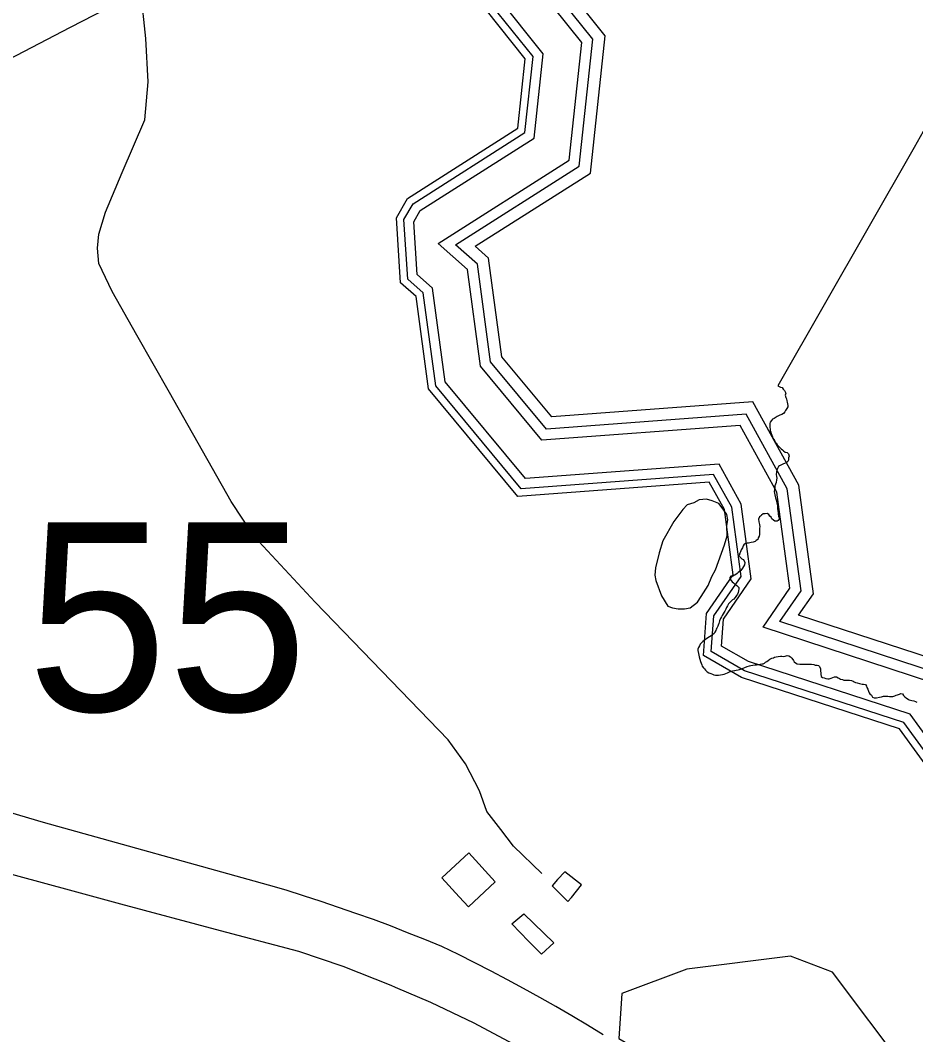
# Model space of a CAD drawing. Extents: x 2206922 to 2357709, y 510027 to 673830.
# Drawn here: x 2289949 to 2291895, y 595572 to 597776 of the extents above; entities that cross this region are included whole.
import ezdxf

# ---------------------------------------------------------------- set-up
doc = ezdxf.new("R2010")
doc.units = 0
for name, color, linetype in [('Exist Boundary Political City Limit New', 7, 'Continuous'), ('Exist Hydrographic Buffer Line', 7, 'Continuous'), ('Exist Hydrographic Misc Water Feature', 7, 'Continuous'), ('Exist Hydrographic Pond Under 1500 Sq Ft', 7, 'Continuous'), ('Exist Hydrographic River Shore', 7, 'Continuous'), ('Exist Railroad Mainline', 7, 'Continuous'), ('Exist Road Non-System Type 51', 7, 'Continuous'), ('Exist Road Secondary Structure Standard Bridge Number Label', 7, 'Continuous'), ('Map Preparation Boundary City Limit Buffer Line', 7, 'Continuous')]:
    doc.layers.add(name, color=color, linetype=linetype)

msp = doc.modelspace()

# ---------------------------------------------------------------- linework, layer by layer
at = {"layer": 'Exist Boundary Political City Limit New'}
for points in [[(2291911.8, 597534.4), (2291892.2, 597500), (2291596, 596981.6), (2291598.5, 596980.3), (2291601.2, 596979.2), (2291605, 596977.9), (2291607.2, 596974.3), (2291610.2, 596971.4), (2291612.8, 596965.6), (2291611.8, 596961.2), (2291613.2, 596956.6), (2291614.5, 596953.3), (2291615.5, 596949.1), (2291616.2, 596946.1), (2291616.8, 596942.9), (2291617.2, 596939.2), (2291617.2, 596936.4), (2291615.5, 596932.9), (2291614, 596930.2), (2291612.5, 596927.9), (2291610.8, 596925.4), (2291608, 596921.6), (2291604.5, 596919.8), (2291599.8, 596917.8), (2291597, 596916.5), (2291594.5, 596915.2), (2291591.8, 596913.9), (2291587.5, 596911.1), (2291584.2, 596909.1), (2291581.8, 596906.2), (2291578.8, 596902.7), (2291578.2, 596899.8), (2291578.2, 596895.8), (2291578.5, 596891.8), (2291579, 596887.9), (2291579.2, 596884.8), (2291580.5, 596881.1), (2291581.5, 596878.2), (2291582.8, 596874.5), (2291584.2, 596870.8), (2291585.2, 596867.9), (2291586.8, 596865.4), (2291588.2, 596862.8), (2291589.8, 596860.2), (2291591, 596858.3), (2291592, 596856.9), (2291594.2, 596853.5), (2291596.5, 596851.2), (2291599.8, 596847.9), (2291602.8, 596845.2), (2291605.8, 596842.6), (2291608.2, 596840.6), (2291612, 596837.8), (2291616.2, 596837.2), (2291618.8, 596834.2), (2291620.2, 596829.2), (2291619.2, 596825.1), (2291619.2, 596820.4), (2291617.2, 596817.1), (2291613.5, 596814.6), (2291610.5, 596813.1), (2291607.8, 596812.1), (2291605, 596810.9), (2291602, 596809.6), (2291599.5, 596808.2), (2291597.2, 596806.6), (2291595.2, 596802.3), (2291593.8, 596798.3), (2291592.8, 596794.6), (2291591.8, 596789.2), (2291592.5, 596785), (2291593.2, 596781.2), (2291592.8, 596777.4), (2291592, 596771.9), (2291590.5, 596767.8), (2291589.2, 596764.3), (2291589, 596760.4), (2291588.2, 596756.5), (2291588, 596752.4), (2291588.2, 596748.9), (2291589.2, 596745.2), (2291590.2, 596741.4), (2291591, 596738.4), (2291592.2, 596733.8), (2291593, 596730.8), (2291593.8, 596727.9), (2291595, 596722.8), (2291595.2, 596718), (2291595, 596714.4), (2291595.8, 596710.5), (2291596.2, 596706.6), (2291596.8, 596703.3), (2291597, 596698.8), (2291598.8, 596694.9)], [(2291598.8, 596694.9), (2291598.5, 596692), (2291596.8, 596689.4), (2291594, 596687.9), (2291589.2, 596687.6), (2291586, 596689.7), (2291583, 596692.5), (2291581, 596696.2), (2291578.2, 596698.6), (2291576, 596702.2), (2291572.5, 596704.2), (2291568.2, 596703.8), (2291564.2, 596703.6), (2291560.2, 596700.9), (2291558, 596698.8), (2291555.8, 596696.8), (2291553.5, 596692.1), (2291554.5, 596686.6), (2291555.5, 596683.3), (2291556, 596680.4), (2291556.5, 596675.6), (2291556.2, 596672.7), (2291556.2, 596664.6), (2291556, 596658.4), (2291554.8, 596654.9), (2291553, 596651.6), (2291552, 596647.6), (2291548.8, 596645.4), (2291546.5, 596643.6), (2291542, 596642.4), (2291538, 596641.4), (2291535.2, 596640.8), (2291532.2, 596640.2), (2291529, 596639.6), (2291525.2, 596639.1), (2291522.8, 596637.4), (2291520.5, 596634.1), (2291519.2, 596630.1), (2291517.5, 596627.8), (2291516.2, 596625.1), (2291514.8, 596621.4), (2291513.2, 596617.8), (2291511.8, 596613.2), (2291513, 596610.1), (2291515.5, 596608.1), (2291517.8, 596606.2), (2291520.2, 596604.5), (2291522.8, 596601.4), (2291524, 596597.6), (2291523, 596592.7), (2291521, 596589.2), (2291519, 596585.8), (2291517.5, 596583.2), (2291515.2, 596580.8), (2291512.5, 596578.4), (2291509.5, 596575.8), (2291507.2, 596573.9), (2291504.2, 596571.8), (2291502.5, 596570.6), (2291501.5, 596570), (2291498, 596568.5), (2291493.8, 596568.2), (2291491.2, 596565.4), (2291491.5, 596562.1), (2291494, 596558.6), (2291496.8, 596556), (2291499.5, 596553.5), (2291502.5, 596551.1), (2291506.8, 596547.8), (2291509, 596545.8), (2291511, 596543.7), (2291511, 596540.6), (2291510, 596536.1), (2291509.2, 596532.6), (2291508, 596529.3), (2291506, 596525.8), (2291503, 596521.8), (2291502.5, 596521.1), (2291499.8, 596518.4), (2291497.2, 596516.6), (2291494.8, 596514.8), (2291492.8, 596512.6), (2291490.8, 596510.5), (2291488.8, 596508), (2291486.5, 596503.9), (2291484.5, 596500.4), (2291482.8, 596496.8), (2291480.2, 596492.2), (2291479, 596489.8), (2291477, 596486.2), (2291475, 596482.8), (2291473.2, 596479.9), (2291471.2, 596476.1), (2291469.2, 596471.2), (2291468.2, 596468.4), (2291467.2, 596465.6), (2291466, 596462), (2291465, 596459.4), (2291463.2, 596455.4)], [(2291463.2, 596455.4), (2291462, 596452.7), (2291460.8, 596449.9), (2291459, 596446.4)], [(2291459, 596446.4), (2291457.2, 596443.9), (2291453.8, 596440.8), (2291450.5, 596438.2), (2291447.2, 596436.1), (2291443.8, 596433.8), (2291440.5, 596431.8), (2291438.2, 596430.2), (2291435.8, 596428.4), (2291432.5, 596425.9), (2291429, 596422.8), (2291427.2, 596420.2), (2291425.2, 596416.6), (2291423.2, 596413.3), (2291422, 596409.6), (2291421.5, 596406.5), (2291423, 596400.2), (2291424.2, 596396.5), (2291425, 596392.6), (2291426.2, 596387.5), (2291427.5, 596382.9), (2291428.8, 596379.1), (2291430.2, 596375.3), (2291431.5, 596372.6), (2291434.5, 596368.8), (2291436.2, 596366.5), (2291438.5, 596364.2), (2291442, 596360.6), (2291445.5, 596358.4), (2291449.8, 596356.5), (2291453.5, 596354.9), (2291456.8, 596353.7), (2291460, 596352.8), (2291463, 596352.7), (2291467, 596353), (2291471, 596353.6), (2291475.8, 596354.2), (2291478.8, 596354.9), (2291482.5, 596356.5), (2291486.2, 596358.1), (2291489.2, 596359.5), (2291494, 596361.4), (2291497.5, 596362.5), (2291501.2, 596363.2), (2291502.5, 596363.4), (2291505.2, 596363.9), (2291509.2, 596364.7), (2291512.5, 596365.4), (2291516.8, 596366.8), (2291520.5, 596368), (2291524, 596369.8), (2291529.2, 596372.1), (2291534.2, 596373.2), (2291537.2, 596373.8), (2291541.2, 596374.5), (2291545.8, 596375.2), (2291549.2, 596375.8), (2291553.2, 596376.4), (2291557, 596376.9), (2291561, 596377.5), (2291564, 596378), (2291566.5, 596379.4), (2291569, 596381), (2291571.5, 596382.6), (2291574.8, 596385.1), (2291578, 596387.7), (2291583, 596390), (2291586, 596391), (2291588.8, 596391.9), (2291592.2, 596393.1), (2291596.2, 596393.9), (2291601.5, 596394.6), (2291604.5, 596394), (2291608, 596393.9), (2291612, 596394.2), (2291616, 596395.8), (2291619.8, 596394.9), (2291623.5, 596393.1), (2291626, 596390.2), (2291629.5, 596385.2), (2291631.5, 596381.9), (2291634.2, 596379.5), (2291637.8, 596377.3), (2291643.2, 596376.7), (2291646.2, 596376.8), (2291649.2, 596376.9), (2291653.2, 596377), (2291656.2, 596377.1), (2291659.2, 596377), (2291662.2, 596377), (2291665.2, 596376.9), (2291669.2, 596376.7), (2291674, 596376.3), (2291677, 596375.1), (2291681, 596374.8), (2291684, 596373.8), (2291686.2, 596372.1), (2291688.2, 596367), (2291688.8, 596361.6), (2291689, 596358.4)], [(2291689, 596358.4), (2291689.2, 596355.2), (2291690.2, 596350.4), (2291692.8, 596348.2), (2291696.2, 596346.9), (2291700.2, 596345.8), (2291704.2, 596344.9), (2291707.5, 596344.7), (2291711.5, 596346.2), (2291715.2, 596347.8), (2291719.2, 596349.5), (2291723.5, 596349.6), (2291727, 596347.2), (2291729.5, 596345.9), (2291732.2, 596344.6), (2291736, 596343.4), (2291739, 596342.4), (2291744.5, 596342), (2291747.8, 596341.9), (2291751.8, 596341.8), (2291756, 596341.3), (2291759.2, 596339.9), (2291761.8, 596338.8), (2291764.8, 596337.4), (2291768.5, 596336.3), (2291773, 596334.9), (2291776, 596334.1), (2291778.8, 596333.2), (2291782, 596333.8), (2291786.2, 596332.4), (2291788.5, 596328.9), (2291789.5, 596326), (2291791, 596322.3), (2291792.5, 596318.6), (2291794.2, 596314.9), (2291795.5, 596312.2), (2291799, 596309.3), (2291801.5, 596305.5), (2291805, 596303.8), (2291810.5, 596303.5), (2291816.5, 596304.9), (2291820.8, 596306), (2291825.2, 596307.1), (2291829.5, 596307.5), (2291834.5, 596307.1), (2291838.5, 596306.9), (2291842, 596306.8), (2291845.5, 596306.8), (2291850.2, 596308.2), (2291853, 596309.2), (2291856, 596310.3), (2291860, 596311.9), (2291863, 596313.1), (2291866.8, 596312.8), (2291868.8, 596308.8), (2291871.8, 596305.9), (2291875.2, 596303.2), (2291879, 596301.1), (2291881.5, 596299.6), (2291884.2, 596298.5), (2291887.2, 596298.1), (2291891.2, 596297.3), (2291894.8, 596295.6), (2291897.8, 596294.6)], [(2291216.2, 595571.3), (2291182.2, 595592.3), (2291147.8, 595612.6), (2291113, 595632.6), (2291078.2, 595652.3), (2291043.2, 595671.9), (2291008.2, 595690.9), (2290972.8, 595709.5), (2290937.2, 595727.8), (2290901.5, 595745.9), (2290865.2, 595763), (2290828.5, 595778.4), (2290791.2, 595793.4), (2290754.2, 595808.1), (2290716.8, 595821.9), (2290678.8, 595835), (2290641, 595847.9), (2290603.2, 595860.9), (2290565.2, 595873.6), (2290527, 595885.5), (2290488.5, 595896.6), (2290000, 596032.8), (2289929, 596053.9)]]:
    msp.add_lwpolyline(points, dxfattribs=at)
at = {"layer": 'Exist Hydrographic Buffer Line'}
for points in [[(2291932.9, 596336.6), (2291563.5, 596457.1), (2291622, 596541.9), (2291593.9, 596750.5), (2291513.5, 596895.9), (2291082.9, 596863.9), (2290949.3, 597024.5), (2290921.1, 597234.9), (2290857.3, 597291.5), (2291142.4, 597472.6), (2291169.5, 597728), (2291042.6, 597887.1), (2290922.4, 597989), (2290998.5, 598221.8), (2290948.1, 598256.8)], [(2291947.2, 596356.2), (2291600, 596469.4), (2291646.1, 596536.2), (2291616.2, 596757.9), (2291526.6, 596920), (2291093, 596887.8), (2290971.3, 597034.1), (2290942.8, 597246.4), (2290895.5, 597288.4), (2291164.1, 597459.1), (2291193.4, 597735), (2291059.2, 597903.3), (2290949.1, 597996.6), (2291025.8, 598231), (2290961.3, 598275.7)], [(2292072.7, 596007.5), (2291883.1, 596268), (2291532.2, 596382.4), (2291473, 596416.3), (2291477.4, 596474.4), (2291537.9, 596562.1), (2291516, 596724.8), (2291467.9, 596811.6), (2291047.4, 596780.4), (2290872.4, 596990.8), (2290845.1, 597194.4), (2290812.2, 597223.6), (2290804.9, 597338.3), (2290818.7, 597362.6), (2291066.3, 597519.8), (2291085.8, 597703.6), (2290987.8, 597826.4), (2290855.9, 597920.6), (2290847.8, 598020.5), (2290903.1, 598189.8), (2290861.2, 598218.9)], [(2292052.4, 595999.3), (2291869.9, 596249.9), (2291523.5, 596362.8), (2291450.7, 596404.6), (2291456.6, 596481.8), (2291515.7, 596567.4), (2291495.4, 596717.9), (2291455.9, 596789.4), (2291038, 596758.3), (2290852.1, 596981.9), (2290825.1, 597183.7), (2290791.5, 597213.5), (2290783.2, 597343.3), (2290802.9, 597377.7), (2291046.2, 597532.3), (2291063.7, 597697.2), (2290973, 597810.8), (2290835.4, 597909), (2290826.2, 598023.1), (2290878, 598181.3), (2290849, 598201.4)]]:
    msp.add_lwpolyline(points, dxfattribs=at)
at = {"layer": 'Exist Hydrographic Misc Water Feature'}
for points in [[(2291460.3, 596582), (2291480, 596636.3), (2291485.3, 596656.1), (2291485.1, 596678), (2291487.2, 596690.3), (2291484.9, 596702.4), (2291477.1, 596714.1), (2291467.3, 596726.1), (2291452.9, 596732), (2291440.8, 596735.8), (2291424.8, 596733.8), (2291413.2, 596727.4), (2291398.8, 596723.5), (2291389, 596713.2), (2291369.5, 596687), (2291345.9, 596645.1), (2291338.1, 596618.7), (2291330.1, 596586.6), (2291328.7, 596570.6), (2291330.7, 596558.9), (2291342.8, 596525.1), (2291357, 596503.1), (2291367, 596499.1), (2291379.1, 596497.3), (2291393.1, 596497.2), (2291405.4, 596499.4), (2291420.9, 596511.7), (2291428.9, 596523.9), (2291444.3, 596547.9), (2291452.3, 596567.8), (2291460.3, 596582)], [(2290903.4, 595871.1), (2290865.2, 595912.9), (2290924.5, 595967.2), (2290981.1, 595904), (2290923.5, 595849.4), (2290903.4, 595871.1)], [(2291116.6, 595909.1), (2291105, 595895), (2291139.4, 595861.5), (2291147.4, 595869.6), (2291169.1, 595897.6), (2291133, 595925.3), (2291116.6, 595909.1)], [(2291053.9, 595774.6), (2291017.6, 595812.5), (2291043.4, 595834.6), (2291108.6, 595771.2), (2291082.4, 595746.7), (2291053.9, 595774.6)]]:
    msp.add_lwpolyline(points, dxfattribs=at)
at = {"layer": 'Exist Hydrographic Pond Under 1500 Sq Ft'}
msp.add_lwpolyline([(2291817.9, 595368), (2291892.8, 595376.3), (2291874.9, 595494.6), (2291714.8, 595707.8), (2291622.9, 595742.4), (2291397.8, 595714.2), (2291256.9, 595661.3), (2291249.9, 595563.1), (2291450.9, 595447.5), (2291817.9, 595368)], dxfattribs=at)
at = {"layer": 'Exist Hydrographic River Shore'}
for points in [[(2291963.1, 596378.1), (2291640.8, 596483.2), (2291672.9, 596529.7), (2291641, 596766.1), (2291541.1, 596946.9), (2291104.3, 596914.4), (2290995.8, 597044.9), (2290967.1, 597259.3), (2290938.1, 597285), (2291188.4, 597444.1), (2291220.2, 597742.8), (2291077.8, 597921.3), (2290979, 598005), (2291056.2, 598241.2), (2290975.9, 598296.9)], [(2292036.9, 595993.1), (2291860, 596236.1), (2291516.9, 596348), (2291433.9, 596395.6), (2291440.8, 596487.3), (2291498.9, 596571.4), (2291479.8, 596712.8), (2291446.8, 596772.5), (2291030.9, 596741.6), (2290836.7, 596975.1), (2290809.9, 597175.6), (2290775.8, 597205.8), (2290766.8, 597347.1), (2290790.8, 597389.2), (2291030.9, 597541.8), (2291046.9, 597692.3), (2290961.8, 597799), (2290819.9, 597900.2), (2290809.9, 598025), (2290858.9, 598174.9), (2290839.8, 598188.1)]]:
    msp.add_lwpolyline(points, dxfattribs=at)
at = {"layer": 'Exist Railroad Mainline'}
msp.add_lwpolyline([(2291064.4, 595527.7), (2290935.8, 595596.5), (2290841.4, 595641.6), (2290764.8, 595674.6), (2290755.2, 595678.7), (2290650.8, 595719.8), (2290554.5, 595752.8), (2290384.3, 595797.2), (2290167.8, 595855.2), (2290064.5, 595883.4), (2289821, 595949.8)], dxfattribs=at)
at = {"layer": 'Exist Road Non-System Type 51'}
for points in [[(2290211.5, 597840.1), (2290057.6, 597760.2), (2289822.5, 597638.2), (2289722.4, 597587.4)], [(2291082.8, 595921.8), (2291021.3, 595981.4), (2290993.7, 596017.7), (2290963.2, 596056.9), (2290947.3, 596101.9), (2290916.8, 596160), (2290879.1, 596212.2), (2290590.2, 596511.4), (2290458.2, 596653.7), (2290407.4, 596730.7), (2290273.9, 596967.4), (2290202.7, 597092.2), (2290149, 597186.6), (2290120, 597247.6), (2290117.1, 597281), (2290120, 597311.5), (2290134.5, 597359.4), (2290170.8, 597445.1), (2290220.2, 597559.8), (2290227.4, 597642.6), (2290222.2, 597736.8), (2290211.5, 597840.1)]]:
    msp.add_lwpolyline(points, dxfattribs=at)
at = {"layer": 'Map Preparation Boundary City Limit Buffer Line'}
for points in [[(2291911.8, 597534.4), (2291892.2, 597500), (2291596, 596981.6), (2291598.5, 596980.3), (2291601.2, 596979.2), (2291605, 596977.9), (2291607.2, 596974.3), (2291610.2, 596971.4), (2291612.8, 596965.6), (2291611.8, 596961.2), (2291613.2, 596956.6), (2291614.5, 596953.3), (2291615.5, 596949.1), (2291616.2, 596946.1), (2291616.8, 596942.9), (2291617.2, 596939.2), (2291617.2, 596936.4), (2291615.5, 596932.9), (2291614, 596930.2), (2291612.5, 596927.9), (2291610.8, 596925.4), (2291608, 596921.6), (2291604.5, 596919.8), (2291599.8, 596917.8), (2291597, 596916.5), (2291594.5, 596915.2), (2291591.8, 596913.9), (2291587.5, 596911.1), (2291584.2, 596909.1), (2291581.8, 596906.2), (2291578.8, 596902.7), (2291578.2, 596899.8), (2291578.2, 596895.8), (2291578.5, 596891.8), (2291579, 596887.9), (2291579.2, 596884.8), (2291580.5, 596881.1), (2291581.5, 596878.2), (2291582.8, 596874.5), (2291584.2, 596870.8), (2291585.2, 596867.9), (2291586.8, 596865.4), (2291588.2, 596862.8), (2291589.8, 596860.2), (2291591, 596858.3), (2291592, 596856.9), (2291594.2, 596853.5), (2291596.5, 596851.2), (2291599.8, 596847.9), (2291602.8, 596845.2), (2291605.8, 596842.6), (2291608.2, 596840.6), (2291612, 596837.8), (2291616.2, 596837.2), (2291618.8, 596834.2), (2291620.2, 596829.2), (2291619.2, 596825.1), (2291619.2, 596820.4), (2291617.2, 596817.1), (2291613.5, 596814.6), (2291610.5, 596813.1), (2291607.8, 596812.1), (2291605, 596810.9), (2291602, 596809.6), (2291599.5, 596808.2), (2291597.2, 596806.6), (2291595.2, 596802.3), (2291593.8, 596798.3), (2291592.8, 596794.6), (2291591.8, 596789.2), (2291592.5, 596785), (2291593.2, 596781.2), (2291592.8, 596777.4), (2291592, 596771.9), (2291590.5, 596767.8), (2291589.2, 596764.3), (2291589, 596760.4), (2291588.2, 596756.5), (2291588, 596752.4), (2291588.2, 596748.9), (2291589.2, 596745.2), (2291590.2, 596741.4), (2291591, 596738.4), (2291592.2, 596733.8), (2291593, 596730.8), (2291593.8, 596727.9), (2291595, 596722.8), (2291595.2, 596718), (2291595, 596714.4), (2291595.8, 596710.5), (2291596.2, 596706.6), (2291596.8, 596703.3), (2291597, 596698.8), (2291598.8, 596694.9)], [(2291598.8, 596694.9), (2291598.5, 596692), (2291596.8, 596689.4), (2291594, 596687.9), (2291589.2, 596687.6), (2291586, 596689.7), (2291583, 596692.5), (2291581, 596696.2), (2291578.2, 596698.6), (2291576, 596702.2), (2291572.5, 596704.2), (2291568.2, 596703.8), (2291564.2, 596703.6), (2291560.2, 596700.9), (2291558, 596698.8), (2291555.8, 596696.8), (2291553.5, 596692.1), (2291554.5, 596686.6), (2291555.5, 596683.3), (2291556, 596680.4), (2291556.5, 596675.6), (2291556.2, 596672.7), (2291556.2, 596664.6), (2291556, 596658.4), (2291554.8, 596654.9), (2291553, 596651.6), (2291552, 596647.6), (2291548.8, 596645.4), (2291546.5, 596643.6), (2291542, 596642.4), (2291538, 596641.4), (2291535.2, 596640.8), (2291532.2, 596640.2), (2291529, 596639.6), (2291525.2, 596639.1), (2291522.8, 596637.4), (2291520.5, 596634.1), (2291519.2, 596630.1), (2291517.5, 596627.8), (2291516.2, 596625.1), (2291514.8, 596621.4), (2291513.2, 596617.8), (2291511.8, 596613.2), (2291513, 596610.1), (2291515.5, 596608.1), (2291517.8, 596606.2), (2291520.2, 596604.5), (2291522.8, 596601.4), (2291524, 596597.6), (2291523, 596592.7), (2291521, 596589.2), (2291519, 596585.8), (2291517.5, 596583.2), (2291515.2, 596580.8), (2291512.5, 596578.4), (2291509.5, 596575.8), (2291507.2, 596573.9), (2291504.2, 596571.8), (2291502.5, 596570.6), (2291501.5, 596570), (2291498, 596568.5), (2291493.8, 596568.2), (2291491.2, 596565.4), (2291491.5, 596562.1), (2291494, 596558.6), (2291496.8, 596556), (2291499.5, 596553.5), (2291502.5, 596551.1), (2291506.8, 596547.8), (2291509, 596545.8), (2291511, 596543.7), (2291511, 596540.6), (2291510, 596536.1), (2291509.2, 596532.6), (2291508, 596529.3), (2291506, 596525.8), (2291503, 596521.8), (2291502.5, 596521.1), (2291499.8, 596518.4), (2291497.2, 596516.6), (2291494.8, 596514.8), (2291492.8, 596512.6), (2291490.8, 596510.5), (2291488.8, 596508), (2291486.5, 596503.9), (2291484.5, 596500.4), (2291482.8, 596496.8), (2291480.2, 596492.2), (2291479, 596489.8), (2291477, 596486.2), (2291475, 596482.8), (2291473.2, 596479.9), (2291471.2, 596476.1), (2291469.2, 596471.2), (2291468.2, 596468.4), (2291467.2, 596465.6), (2291466, 596462), (2291465, 596459.4), (2291463.2, 596455.4)], [(2291463.2, 596455.4), (2291462, 596452.7), (2291460.8, 596449.9), (2291459, 596446.4)], [(2291459, 596446.4), (2291457.2, 596443.9), (2291453.8, 596440.8), (2291450.5, 596438.2), (2291447.2, 596436.1), (2291443.8, 596433.8), (2291440.5, 596431.8), (2291438.2, 596430.2), (2291435.8, 596428.4), (2291432.5, 596425.9), (2291429, 596422.8), (2291427.2, 596420.2), (2291425.2, 596416.6), (2291423.2, 596413.3), (2291422, 596409.6), (2291421.5, 596406.5), (2291423, 596400.2), (2291424.2, 596396.5), (2291425, 596392.6), (2291426.2, 596387.5), (2291427.5, 596382.9), (2291428.8, 596379.1), (2291430.2, 596375.3), (2291431.5, 596372.6), (2291434.5, 596368.8), (2291436.2, 596366.5), (2291438.5, 596364.2), (2291442, 596360.6), (2291445.5, 596358.4), (2291449.8, 596356.5), (2291453.5, 596354.9), (2291456.8, 596353.7), (2291460, 596352.8), (2291463, 596352.7), (2291467, 596353), (2291471, 596353.6), (2291475.8, 596354.2), (2291478.8, 596354.9), (2291482.5, 596356.5), (2291486.2, 596358.1), (2291489.2, 596359.5), (2291494, 596361.4), (2291497.5, 596362.5), (2291501.2, 596363.2), (2291502.5, 596363.4), (2291505.2, 596363.9), (2291509.2, 596364.7), (2291512.5, 596365.4), (2291516.8, 596366.8), (2291520.5, 596368), (2291524, 596369.8), (2291529.2, 596372.1), (2291534.2, 596373.2), (2291537.2, 596373.8), (2291541.2, 596374.5), (2291545.8, 596375.2), (2291549.2, 596375.8), (2291553.2, 596376.4), (2291557, 596376.9), (2291561, 596377.5), (2291564, 596378), (2291566.5, 596379.4), (2291569, 596381), (2291571.5, 596382.6), (2291574.8, 596385.1), (2291578, 596387.7), (2291583, 596390), (2291586, 596391), (2291588.8, 596391.9), (2291592.2, 596393.1), (2291596.2, 596393.9), (2291601.5, 596394.6), (2291604.5, 596394), (2291608, 596393.9), (2291612, 596394.2), (2291616, 596395.8), (2291619.8, 596394.9), (2291623.5, 596393.1), (2291626, 596390.2), (2291629.5, 596385.2), (2291631.5, 596381.9), (2291634.2, 596379.5), (2291637.8, 596377.3), (2291643.2, 596376.7), (2291646.2, 596376.8), (2291649.2, 596376.9), (2291653.2, 596377), (2291656.2, 596377.1), (2291659.2, 596377), (2291662.2, 596377), (2291665.2, 596376.9), (2291669.2, 596376.7), (2291674, 596376.3), (2291677, 596375.1), (2291681, 596374.8), (2291684, 596373.8), (2291686.2, 596372.1), (2291688.2, 596367), (2291688.8, 596361.6), (2291689, 596358.4)], [(2291689, 596358.4), (2291689.2, 596355.2), (2291690.2, 596350.4), (2291692.8, 596348.2), (2291696.2, 596346.9), (2291700.2, 596345.8), (2291704.2, 596344.9), (2291707.5, 596344.7), (2291711.5, 596346.2), (2291715.2, 596347.8), (2291719.2, 596349.5), (2291723.5, 596349.6), (2291727, 596347.2), (2291729.5, 596345.9), (2291732.2, 596344.6), (2291736, 596343.4), (2291739, 596342.4), (2291744.5, 596342), (2291747.8, 596341.9), (2291751.8, 596341.8), (2291756, 596341.3), (2291759.2, 596339.9), (2291761.8, 596338.8), (2291764.8, 596337.4), (2291768.5, 596336.3), (2291773, 596334.9), (2291776, 596334.1), (2291778.8, 596333.2), (2291782, 596333.8), (2291786.2, 596332.4), (2291788.5, 596328.9), (2291789.5, 596326), (2291791, 596322.3), (2291792.5, 596318.6), (2291794.2, 596314.9), (2291795.5, 596312.2), (2291799, 596309.3), (2291801.5, 596305.5), (2291805, 596303.8), (2291810.5, 596303.5), (2291816.5, 596304.9), (2291820.8, 596306), (2291825.2, 596307.1), (2291829.5, 596307.5), (2291834.5, 596307.1), (2291838.5, 596306.9), (2291842, 596306.8), (2291845.5, 596306.8), (2291850.2, 596308.2), (2291853, 596309.2), (2291856, 596310.3), (2291860, 596311.9), (2291863, 596313.1), (2291866.8, 596312.8), (2291868.8, 596308.8), (2291871.8, 596305.9), (2291875.2, 596303.2), (2291879, 596301.1), (2291881.5, 596299.6), (2291884.2, 596298.5), (2291887.2, 596298.1), (2291891.2, 596297.3), (2291894.8, 596295.6), (2291897.8, 596294.6)], [(2291216.2, 595571.3), (2291182.2, 595592.3), (2291147.8, 595612.6), (2291113, 595632.6), (2291078.2, 595652.3), (2291043.2, 595671.9), (2291008.2, 595690.9), (2290972.8, 595709.5), (2290937.2, 595727.8), (2290901.5, 595745.9), (2290865.2, 595763), (2290828.5, 595778.4), (2290791.2, 595793.4), (2290754.2, 595808.1), (2290716.8, 595821.9), (2290678.8, 595835), (2290641, 595847.9), (2290603.2, 595860.9), (2290565.2, 595873.6), (2290527, 595885.5), (2290488.5, 595896.6), (2290000, 596032.8), (2289929, 596053.9)]]:
    msp.add_lwpolyline(points, dxfattribs=at)

# ---------------------------------------------------------------- texts
at = {"layer": 'Exist Road Secondary Structure Standard Bridge Number Label'}
msp.add_text('55', height=410.1, dxfattribs=at).set_placement((2289963.9, 596274.9))

doc.saveas('drawing.dxf')
